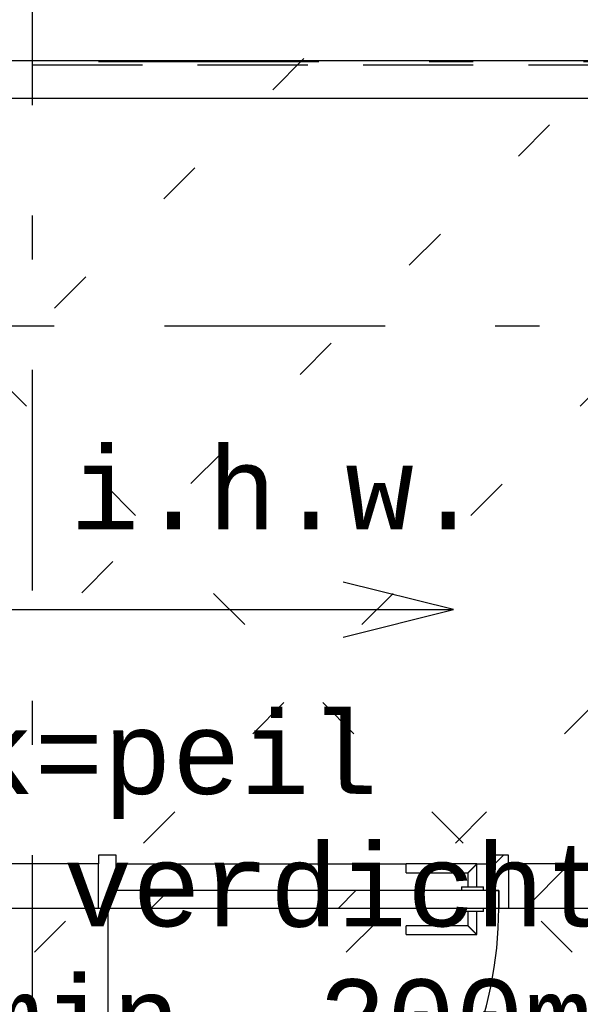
# Model space of a CAD drawing. Extents: x 2 to 87, y -108 to 11.
# Tile 266 of 352: x 36.9 to 38.17, y -35.15 to -32.91. Entities that reach past the tile are written whole.
import ezdxf

# ---------------------------------------------------------------- set-up
doc = ezdxf.new("R2010")
doc.units = 0
doc.header["$MEASUREMENT"] = 0
for name, pattern in [('DASHDOT', [1, 0.5, -0.25, 0, -0.25]), ('DOT', [0.25, 0, -0.25]), ('HIDDEN', [0.375, 0.25, -0.125])]:
    doc.linetypes.add(name, pattern=pattern)
for name, color, linetype in [('16', 7, 'CONTINUOUS'), ('21', 7, 'CONTINUOUS'), ('25', 7, 'CONTINUOUS'), ('30', 7, 'CONTINUOUS'), ('31', 7, 'CONTINUOUS'), ('5', 7, 'CONTINUOUS'), ('6', 7, 'CONTINUOUS'), ('8', 7, 'CONTINUOUS')]:
    doc.layers.add(name, color=color, linetype=linetype)
doc.styles.add('MONOTXT', font='MONOTXT', dxfattribs={"height": 0.2})

# ---------------------------------------------------------------- blocks, each defined once
blk = doc.blocks.new('46')
at = {"layer": '31', "color": 7, "linetype": 'Continuous'}
blk.add_lwpolyline([(-0.1251, -0.0313), (0, 0), (-0.1251, 0.0312)], dxfattribs=at)

msp = doc.modelspace()

# ---------------------------------------------------------------- linework, layer by layer
at = {"layer": '16', "color": 3, "linetype": 'Continuous'}
msp.add_line((34.8825, -34.2509), (37.8825, -34.2509), dxfattribs=at)
at = {"layer": '16', "color": 62, "linetype": 'Continuous'}
msp.add_line((37.0996, -35.8135), (37.0996, -34.9275), dxfattribs=at)
msp.add_arc((37.0996, -34.9275), 0.886, 270, 360, dxfattribs=at)
at = {"layer": '21', "color": 4, "linetype": 'Continuous'}
for p, q in [((38.6776, -33.0075), (36.4776, -33.0075)), ((38.6776, -33.0925), (36.4776, -33.0925))]:
    msp.add_line(p, q, dxfattribs=at)
at = {"layer": '21', "color": 4, "linetype": 'DASHDOT'}
msp.add_line((38.6776, -33.0097), (36.4776, -33.0097), dxfattribs=at)
at = {"layer": '21', "color": 4, "linetype": 'HIDDEN'}
msp.add_line((38.6776, -33.017), (36.4776, -33.017), dxfattribs=at)
at = {"layer": '25', "color": 62, "linetype": 'Continuous'}
msp.add_line((38.0459, -34.9275), (38.1459, -34.8275), dxfattribs=at)
at = {"layer": '30', "color": 62, "linetype": 'Continuous'}
for p, q in [((37.1176, -34.8075), (37.0776, -34.8075)), ((37.0776, -34.8075), (37.0776, -34.8275)), ((37.1176, -34.8875), (37.1176, -34.8075)), ((38.0076, -34.8075), (37.9676, -34.8075)), ((37.9676, -34.8075), (37.9676, -34.8875)), ((38.0076, -34.8275), (38.0076, -34.8075)), ((37.0996, -34.9275), (37.0996, -34.8875)), ((37.0996, -34.8875), (37.1176, -34.8875)), ((37.9676, -34.8875), (37.9856, -34.8875)), ((37.9856, -34.8875), (37.9856, -34.9275)), ((37.0776, -34.9275), (37.0996, -34.9275)), ((37.9856, -34.9275), (38.0076, -34.9275))]:
    msp.add_line(p, q, dxfattribs=at)
at = {"layer": '5', "color": 7, "linetype": 'DASHDOT'}
for p, q in [((36.9276, -7.3075), (36.9276, -96.5075)), ((7.5276, -33.6075), (52.6276, -33.6075))]:
    msp.add_line(p, q, dxfattribs=at)
at = {"layer": '6', "color": 62, "linetype": 'Continuous'}
for p, q in [((37.0776, -34.8275), (36.6276, -34.8275)), ((37.0776, -34.9275), (37.0776, -34.8275)), ((37.1176, -34.8275), (37.7756, -34.8275)), ((37.9356, -34.8275), (37.9676, -34.8275)), ((38.5276, -34.8275), (38.0076, -34.8275)), ((38.0076, -34.8275), (38.0076, -34.9275)), ((35.8276, -34.9275), (37.0776, -34.9275)), ((38.0076, -34.9275), (38.5276, -34.9275))]:
    msp.add_line(p, q, dxfattribs=at)
at = {"layer": '8', "color": 5, "linetype": 'DOT'}
for p, q in [((32.3112, -37.5275), (49.6276, -20.2111)), ((33.0183, -37.5275), (49.6276, -20.9182)), ((33.3276, -37.9253), (49.6276, -21.6253)), ((33.9626, -37.9974), (49.6276, -22.3324)), ((34.6697, -37.9974), (49.6276, -23.0395)), ((43.2431, -37.9974), (33.5276, -28.2819)), ((41.1218, -37.9974), (32.6319, -29.5075))]:
    msp.add_line(p, q, dxfattribs=at)
at = {"layer": '8', "color": 62, "linetype": 'Continuous'}
for p, q in [((37.9676, -34.8362), (37.9963, -34.8075)), ((37.9356, -34.8275), (37.7756, -34.8275)), ((37.7756, -34.8475), (37.7756, -34.8275)), ((37.9356, -34.8795), (37.9356, -34.8275)), ((37.7756, -34.8475), (37.9156, -34.8475)), ((37.9156, -34.8475), (37.9156, -34.8795)), ((37.9856, -34.8875), (37.0996, -34.8875)), ((37.0996, -34.8875), (37.0996, -34.9275)), ((37.1975, -34.9275), (37.2375, -34.8875)), ((37.6217, -34.9275), (37.6617, -34.8875)), ((37.9006, -34.8795), (37.9006, -34.8875)), ((37.9006, -34.8795), (37.9506, -34.8795)), ((37.9506, -34.8875), (37.9506, -34.8795)), ((37.9856, -34.9275), (37.9856, -34.8875)), ((37.0996, -34.9275), (37.9856, -34.9275)), ((37.9006, -34.9275), (37.9006, -34.9355)), ((37.9506, -34.9355), (37.9006, -34.9355)), ((37.9156, -34.9355), (37.9156, -34.9675)), ((37.9356, -34.9875), (37.9356, -34.9355)), ((37.9506, -34.9355), (37.9506, -34.9275)), ((37.9156, -34.9675), (37.7756, -34.9675)), ((37.7756, -34.9875), (37.7756, -34.9675)), ((37.7756, -34.9875), (37.9356, -34.9875))]:
    msp.add_line(p, q, dxfattribs=at)
for points in [[(37.9356, -34.8275), (37.9356, -34.8276), (37.9355, -34.8276), (37.9355, -34.8276), (37.9355, -34.8276), (37.9355, -34.8276), (37.9355, -34.8276), (37.9355, -34.8276), (37.9355, -34.8276), (37.9355, -34.8276), (37.9355, -34.8276), (37.9355, -34.8276), (37.9355, -34.8276), (37.9355, -34.8276), (37.9355, -34.8276), (37.9355, -34.8276), (37.9355, -34.8276), (37.9355, -34.8276), (37.9355, -34.8276), (37.9355, -34.8276), (37.9355, -34.8276), (37.9355, -34.8276), (37.9355, -34.8276), (37.9355, -34.8276), (37.9355, -34.8276), (37.9355, -34.8276), (37.9355, -34.8276), (37.9355, -34.8276), (37.9355, -34.8276), (37.9354, -34.8277), (37.9354, -34.8277), (37.9354, -34.8277), (37.9354, -34.8277), (37.9354, -34.8277), (37.9354, -34.8277), (37.9354, -34.8277), (37.9354, -34.8277), (37.9354, -34.8277), (37.9354, -34.8277), (37.9354, -34.8277), (37.9354, -34.8277), (37.9354, -34.8277), (37.9354, -34.8277), (37.9354, -34.8277), (37.9354, -34.8277), (37.9354, -34.8277), (37.9354, -34.8277), (37.9354, -34.8277), (37.9353, -34.8278), (37.9353, -34.8278), (37.9353, -34.8278), (37.9353, -34.8278), (37.9353, -34.8278), (37.9353, -34.8278), (37.9353, -34.8278), (37.9353, -34.8278), (37.9353, -34.8278), (37.9353, -34.8278), (37.9353, -34.8278), (37.9353, -34.8278), (37.9353, -34.8278), (37.9353, -34.8278), (37.9353, -34.8278), (37.9352, -34.8279), (37.9351, -34.828), (37.9351, -34.828), (37.9351, -34.828), (37.9351, -34.828), (37.9351, -34.828), (37.9351, -34.828), (37.9351, -34.828), (37.9351, -34.828), (37.9351, -34.828), (37.9351, -34.828), (37.9351, -34.828), (37.9351, -34.828), (37.935, -34.8281), (37.935, -34.8281), (37.935, -34.8281), (37.935, -34.8281), (37.935, -34.8281), (37.935, -34.8281), (37.935, -34.8281), (37.935, -34.8281), (37.935, -34.8281), (37.935, -34.8281), (37.9349, -34.8282), (37.9349, -34.8282), (37.9349, -34.8282), (37.9349, -34.8282), (37.9349, -34.8282), (37.9349, -34.8282), (37.9349, -34.8282), (37.9349, -34.8282), (37.9349, -34.8282), (37.9349, -34.8282), (37.9348, -34.8283), (37.9348, -34.8283), (37.9348, -34.8283), (37.9348, -34.8283), (37.9348, -34.8283), (37.9348, -34.8283), (37.9348, -34.8283), (37.9348, -34.8283), (37.9348, -34.8283), (37.9348, -34.8283), (37.9347, -34.8284), (37.9347, -34.8284), (37.9347, -34.8284), (37.9347, -34.8284), (37.9347, -34.8284), (37.9347, -34.8284), (37.9347, -34.8284), (37.9347, -34.8284), (37.9346, -34.8285), (37.9346, -34.8285), (37.9346, -34.8285), (37.9346, -34.8285), (37.9346, -34.8285), (37.9346, -34.8285), (37.9346, -34.8285), (37.9346, -34.8285), (37.9346, -34.8285), (37.9345, -34.8286), (37.9345, -34.8286), (37.9345, -34.8286), (37.9345, -34.8286), (37.9345, -34.8286), (37.9345, -34.8286), (37.9345, -34.8286), (37.9345, -34.8286), (37.9344, -34.8287), (37.9344, -34.8287), (37.9344, -34.8287), (37.9344, -34.8287), (37.9344, -34.8287), (37.9344, -34.8287), (37.9344, -34.8287), (37.9344, -34.8287), (37.9343, -34.8288), (37.9343, -34.8288), (37.9343, -34.8288), (37.9343, -34.8288), (37.9343, -34.8288), (37.9343, -34.8288), (37.9343, -34.8288), (37.9342, -34.8289), (37.9342, -34.8289), (37.9342, -34.8289), (37.9342, -34.8289), (37.9342, -34.8289), (37.9342, -34.8289), (37.9342, -34.8289), (37.9341, -34.829), (37.934, -34.8291), (37.934, -34.8291), (37.934, -34.8291), (37.934, -34.8291), (37.934, -34.8291), (37.934, -34.8291), (37.934, -34.8291), (37.9339, -34.8292), (37.9339, -34.8292), (37.9339, -34.8292), (37.9339, -34.8292), (37.9339, -34.8292), (37.9339, -34.8292), (37.9339, -34.8292), (37.9338, -34.8293), (37.9338, -34.8293), (37.9338, -34.8293), (37.9338, -34.8293), (37.9338, -34.8293), (37.9338, -34.8293), (37.9337, -34.8294), (37.9337, -34.8294), (37.9337, -34.8294), (37.9337, -34.8294), (37.9337, -34.8294), (37.9337, -34.8294), (37.9336, -34.8295), (37.9336, -34.8295), (37.9336, -34.8295), (37.9336, -34.8295), (37.9336, -34.8295), (37.9336, -34.8295), (37.9335, -34.8296), (37.9335, -34.8296), (37.9335, -34.8296), (37.9335, -34.8296), (37.9335, -34.8296), (37.9335, -34.8296), (37.9334, -34.8297), (37.9334, -34.8297), (37.9334, -34.8297), (37.9334, -34.8297), (37.9334, -34.8297), (37.9334, -34.8297), (37.9333, -34.8298), (37.9333, -34.8298), (37.9333, -34.8298), (37.9333, -34.8298), (37.9333, -34.8298), (37.9333, -34.8298), (37.9332, -34.8299), (37.9332, -34.8299), (37.9332, -34.8299), (37.9332, -34.8299), (37.9332, -34.8299), (37.9331, -34.83), (37.9331, -34.83), (37.9331, -34.83), (37.9331, -34.83), (37.9331, -34.83), (37.9331, -34.83), (37.933, -34.8301), (37.933, -34.8301), (37.933, -34.8301), (37.933, -34.8301), (37.933, -34.8301), (37.9329, -34.8302), (37.9329, -34.8302), (37.9329, -34.8302), (37.9329, -34.8302), (37.9329, -34.8302), (37.9329, -34.8302), (37.9328, -34.8303), (37.9328, -34.8303), (37.9328, -34.8303), (37.9328, -34.8303), (37.9328, -34.8303), (37.9327, -34.8304), (37.9327, -34.8304), (37.9327, -34.8304), (37.9327, -34.8304), (37.9327, -34.8304), (37.9326, -34.8305), (37.9326, -34.8305), (37.9326, -34.8305), (37.9326, -34.8305), (37.9326, -34.8305), (37.9325, -34.8306), (37.9325, -34.8306), (37.9325, -34.8306), (37.9325, -34.8306), (37.9325, -34.8306), (37.9325, -34.8306), (37.9324, -34.8307), (37.9323, -34.8308), (37.9323, -34.8308), (37.9323, -34.8308), (37.9323, -34.8308), (37.9322, -34.8309), (37.9322, -34.8309), (37.9322, -34.8309), (37.9322, -34.8309), (37.9322, -34.8309), (37.9321, -34.831), (37.9321, -34.831), (37.9321, -34.831), (37.9321, -34.831), (37.9321, -34.831), (37.932, -34.8311), (37.932, -34.8311), (37.932, -34.8311), (37.932, -34.8311), (37.932, -34.8311), (37.9319, -34.8312), (37.9319, -34.8312), (37.9319, -34.8312), (37.9319, -34.8312), (37.9319, -34.8312), (37.9318, -34.8313), (37.9318, -34.8313), (37.9318, -34.8313), (37.9318, -34.8313), (37.9317, -34.8314), (37.9317, -34.8314), (37.9317, -34.8314), (37.9317, -34.8314), (37.9317, -34.8314), (37.9316, -34.8315), (37.9316, -34.8315), (37.9316, -34.8315), (37.9316, -34.8315), (37.9315, -34.8316), (37.9315, -34.8316), (37.9315, -34.8316), (37.9315, -34.8316), (37.9315, -34.8316), (37.9314, -34.8317), (37.9314, -34.8317), (37.9314, -34.8317), (37.9314, -34.8317), (37.9314, -34.8317), (37.9313, -34.8318), (37.9313, -34.8318), (37.9313, -34.8318), (37.9313, -34.8318), (37.9312, -34.8319), (37.9312, -34.8319), (37.9312, -34.8319), (37.9312, -34.8319), (37.9311, -34.832), (37.9311, -34.832), (37.9311, -34.832), (37.9311, -34.832), (37.9311, -34.832), (37.931, -34.8321), (37.931, -34.8321), (37.931, -34.8321), (37.931, -34.8321), (37.9309, -34.8322), (37.9309, -34.8322), (37.9309, -34.8322), (37.9309, -34.8322), (37.9308, -34.8323), (37.9308, -34.8323), (37.9308, -34.8323), (37.9308, -34.8323), (37.9308, -34.8323), (37.9307, -34.8324), (37.9307, -34.8324), (37.9307, -34.8324), (37.9307, -34.8324), (37.9306, -34.8325), (37.9306, -34.8325), (37.9306, -34.8325), (37.9306, -34.8325), (37.9305, -34.8326), (37.9305, -34.8326), (37.9305, -34.8326), (37.9305, -34.8326), (37.9304, -34.8326), (37.9304, -34.8327), (37.9304, -34.8327), (37.9304, -34.8327), (37.9304, -34.8327), (37.9303, -34.8328), (37.9303, -34.8328), (37.9303, -34.8328), (37.9303, -34.8328), (37.9302, -34.8329), (37.9301, -34.833), (37.9301, -34.833), (37.9301, -34.833), (37.9301, -34.833), (37.93, -34.8331), (37.93, -34.8331), (37.93, -34.8331), (37.93, -34.8331), (37.9299, -34.8332), (37.9299, -34.8332), (37.9299, -34.8332), (37.9299, -34.8332), (37.9298, -34.8333), (37.9298, -34.8333), (37.9298, -34.8333), (37.9298, -34.8333), (37.9297, -34.8334), (37.9297, -34.8334), (37.9297, -34.8334), (37.9297, -34.8334), (37.9296, -34.8335), (37.9296, -34.8335), (37.9296, -34.8335), (37.9296, -34.8335), (37.9295, -34.8336), (37.9295, -34.8336), (37.9295, -34.8336), (37.9295, -34.8336), (37.9294, -34.8337), (37.9294, -34.8337), (37.9294, -34.8337), (37.9294, -34.8337), (37.9293, -34.8338), (37.9293, -34.8338), (37.9293, -34.8338), (37.9293, -34.8338), (37.9292, -34.8339), (37.9292, -34.8339), (37.9292, -34.8339), (37.9292, -34.8339), (37.9291, -34.834), (37.9291, -34.834), (37.9291, -34.834), (37.9291, -34.834), (37.929, -34.8341), (37.929, -34.8341), (37.929, -34.8341), (37.929, -34.8341), (37.9289, -34.8342), (37.9289, -34.8342), (37.9289, -34.8342), (37.9289, -34.8342), (37.9288, -34.8343), (37.9288, -34.8343), (37.9288, -34.8343), (37.9288, -34.8344), (37.9287, -34.8344), (37.9287, -34.8344), (37.9287, -34.8344), (37.9286, -34.8345), (37.9286, -34.8345), (37.9286, -34.8345), (37.9286, -34.8345), (37.9285, -34.8346), (37.9285, -34.8346), (37.9285, -34.8346), (37.9285, -34.8346), (37.9284, -34.8347), (37.9284, -34.8347), (37.9284, -34.8347), (37.9284, -34.8347), (37.9283, -34.8348), (37.9283, -34.8348), (37.9283, -34.8348), (37.9283, -34.8348), (37.9282, -34.8349), (37.9282, -34.8349), (37.9282, -34.8349), (37.9282, -34.8349), (37.9281, -34.835), (37.9281, -34.835), (37.9281, -34.835), (37.928, -34.8351), (37.928, -34.8351), (37.928, -34.8351), (37.928, -34.8351), (37.9279, -34.8352), (37.9279, -34.8352), (37.9279, -34.8352), (37.9279, -34.8352), (37.9278, -34.8353), (37.9278, -34.8353), (37.9278, -34.8353), (37.9278, -34.8353), (37.9277, -34.8354), (37.9277, -34.8354), (37.9277, -34.8354), (37.9276, -34.8355), (37.9275, -34.8356), (37.9275, -34.8356), (37.9275, -34.8356), (37.9275, -34.8356), (37.9274, -34.8357), (37.9274, -34.8357), (37.9274, -34.8357), (37.9274, -34.8357), (37.9273, -34.8358), (37.9273, -34.8358), (37.9273, -34.8358), (37.9272, -34.8359), (37.9272, -34.8359), (37.9272, -34.8359), (37.9272, -34.8359), (37.9271, -34.836), (37.9271, -34.836), (37.9271, -34.836), (37.9271, -34.836), (37.927, -34.8361), (37.927, -34.8361), (37.927, -34.8361), (37.9269, -34.8362), (37.9269, -34.8362), (37.9269, -34.8362), (37.9269, -34.8362), (37.9268, -34.8363), (37.9268, -34.8363), (37.9268, -34.8363), (37.9268, -34.8363), (37.9267, -34.8364), (37.9267, -34.8364), (37.9267, -34.8364), (37.9266, -34.8365), (37.9266, -34.8365), (37.9266, -34.8365), (37.9266, -34.8365), (37.9265, -34.8366), (37.9265, -34.8366), (37.9265, -34.8366), (37.9265, -34.8366), (37.9264, -34.8367), (37.9264, -34.8367), (37.9264, -34.8367), (37.9263, -34.8368), (37.9263, -34.8368), (37.9263, -34.8368), (37.9263, -34.8368), (37.9262, -34.8369), (37.9262, -34.8369), (37.9262, -34.8369), (37.9262, -34.8369), (37.9261, -34.837), (37.9261, -34.837), (37.9261, -34.837), (37.926, -34.8371), (37.926, -34.8371), (37.926, -34.8371), (37.926, -34.8371), (37.9259, -34.8372), (37.9259, -34.8372), (37.9259, -34.8372), (37.9259, -34.8372), (37.9258, -34.8373), (37.9258, -34.8373), (37.9258, -34.8373), (37.9257, -34.8374), (37.9257, -34.8374), (37.9257, -34.8374), (37.9257, -34.8374), (37.9256, -34.8375), (37.9256, -34.8375), (37.9256, -34.8375), (37.9256, -34.8375), (37.9255, -34.8376), (37.9255, -34.8376), (37.9255, -34.8376), (37.9254, -34.8376), (37.9254, -34.8377), (37.9254, -34.8377), (37.9254, -34.8377), (37.9253, -34.8378), (37.9253, -34.8378), (37.9253, -34.8378), (37.9253, -34.8378), (37.9252, -34.8379), (37.9252, -34.8379), (37.9252, -34.8379), (37.9251, -34.8379), (37.9251, -34.838), (37.9251, -34.838), (37.9251, -34.838), (37.925, -34.8381), (37.925, -34.8381), (37.925, -34.8381), (37.925, -34.8381), (37.9249, -34.8382), (37.9248, -34.8382), (37.9248, -34.8383), (37.9248, -34.8383), (37.9248, -34.8383), (37.9247, -34.8384), (37.9247, -34.8384), (37.9247, -34.8384), (37.9247, -34.8384), (37.9246, -34.8385), (37.9246, -34.8385), (37.9246, -34.8385), (37.9246, -34.8385), (37.9245, -34.8386), (37.9245, -34.8386), (37.9245, -34.8386), (37.9244, -34.8387), (37.9244, -34.8387), (37.9244, -34.8387), (37.9244, -34.8387), (37.9243, -34.8388), (37.9243, -34.8388), (37.9243, -34.8388), (37.9243, -34.8388), (37.9242, -34.8389), (37.9242, -34.8389), (37.9242, -34.8389), (37.9241, -34.839), (37.9241, -34.839), (37.9241, -34.839), (37.9241, -34.839), (37.924, -34.8391), (37.924, -34.8391), (37.924, -34.8391), (37.924, -34.8391), (37.9239, -34.8392), (37.9239, -34.8392), (37.9239, -34.8392), (37.9238, -34.8393), (37.9238, -34.8393), (37.9238, -34.8393), (37.9238, -34.8393), (37.9237, -34.8394), (37.9237, -34.8394), (37.9237, -34.8394), (37.9237, -34.8394), (37.9236, -34.8395), (37.9236, -34.8395), (37.9236, -34.8395), (37.9236, -34.8395), (37.9235, -34.8396), (37.9235, -34.8396), (37.9235, -34.8396), (37.9234, -34.8397), (37.9234, -34.8397), (37.9234, -34.8397), (37.9234, -34.8397), (37.9233, -34.8398), (37.9233, -34.8398), (37.9233, -34.8398), (37.9233, -34.8398), (37.9232, -34.8399), (37.9232, -34.8399), (37.9232, -34.8399), (37.9232, -34.8399), (37.9231, -34.84), (37.9231, -34.84), (37.9231, -34.84), (37.923, -34.8401), (37.923, -34.8401), (37.923, -34.8401), (37.923, -34.8401), (37.9229, -34.8402), (37.9229, -34.8402), (37.9229, -34.8402), (37.9229, -34.8402), (37.9228, -34.8403), (37.9228, -34.8403), (37.9228, -34.8403), (37.9228, -34.8403), (37.9227, -34.8404), (37.9227, -34.8404), (37.9227, -34.8404), (37.9227, -34.8404), (37.9226, -34.8405), (37.9226, -34.8405), (37.9226, -34.8405), (37.9226, -34.8405), (37.9225, -34.8406), (37.9225, -34.8406), (37.9225, -34.8406), (37.9224, -34.8406), (37.9224, -34.8407), (37.9224, -34.8407), (37.9224, -34.8407), (37.9223, -34.8408), (37.9222, -34.8409), (37.9222, -34.8409), (37.9222, -34.8409), (37.9222, -34.8409), (37.9221, -34.841), (37.9221, -34.841), (37.9221, -34.841), (37.9221, -34.841), (37.922, -34.8411), (37.922, -34.8411), (37.922, -34.8411), (37.922, -34.8411), (37.9219, -34.8412), (37.9219, -34.8412), (37.9219, -34.8412), (37.9219, -34.8412), (37.9218, -34.8413), (37.9218, -34.8413), (37.9218, -34.8413), (37.9218, -34.8413), (37.9217, -34.8414), (37.9217, -34.8414), (37.9217, -34.8414), (37.9217, -34.8414), (37.9216, -34.8415), (37.9216, -34.8415), (37.9216, -34.8415), (37.9216, -34.8415), (37.9215, -34.8416), (37.9215, -34.8416), (37.9215, -34.8416), (37.9215, -34.8416), (37.9214, -34.8417), (37.9214, -34.8417), (37.9214, -34.8417), (37.9214, -34.8417), (37.9213, -34.8418), (37.9213, -34.8418), (37.9213, -34.8418), (37.9213, -34.8418), (37.9212, -34.8419), (37.9212, -34.8419), (37.9212, -34.8419), (37.9212, -34.8419), (37.9211, -34.842), (37.9211, -34.842), (37.9211, -34.842), (37.9211, -34.842), (37.921, -34.8421), (37.921, -34.8421), (37.921, -34.8421), (37.921, -34.8421), (37.9209, -34.8422), (37.9209, -34.8422), (37.9209, -34.8422), (37.9209, -34.8422), (37.9208, -34.8423), (37.9208, -34.8423), (37.9208, -34.8423), (37.9208, -34.8423), (37.9207, -34.8424), (37.9207, -34.8424), (37.9207, -34.8424), (37.9207, -34.8424), (37.9207, -34.8424), (37.9206, -34.8425), (37.9206, -34.8425), (37.9206, -34.8425), (37.9206, -34.8425), (37.9205, -34.8426), (37.9205, -34.8426), (37.9205, -34.8426), (37.9205, -34.8426), (37.9204, -34.8427), (37.9204, -34.8427), (37.9204, -34.8427), (37.9204, -34.8427), (37.9203, -34.8427), (37.9203, -34.8428), (37.9203, -34.8428), (37.9203, -34.8428), (37.9203, -34.8428), (37.9202, -34.8429), (37.9202, -34.8429), (37.9202, -34.8429), (37.9202, -34.8429), (37.9201, -34.843), (37.9201, -34.843), (37.9201, -34.843), (37.9201, -34.843), (37.9201, -34.843), (37.92, -34.8431), (37.92, -34.8431), (37.92, -34.8431), (37.92, -34.8431), (37.9199, -34.8432), (37.9199, -34.8432), (37.9199, -34.8432), (37.9199, -34.8432), (37.9198, -34.8432), (37.9198, -34.8433), (37.9198, -34.8433), (37.9198, -34.8433), (37.9198, -34.8433), (37.9197, -34.8434), (37.9197, -34.8434), (37.9197, -34.8434), (37.9197, -34.8434), (37.9196, -34.8434), (37.9196, -34.8435), (37.9196, -34.8435), (37.9196, -34.8435), (37.9196, -34.8435), (37.9195, -34.8436), (37.9195, -34.8436), (37.9195, -34.8436), (37.9195, -34.8436), (37.9195, -34.8436), (37.9194, -34.8437), (37.9194, -34.8437), (37.9194, -34.8437), (37.9194, -34.8437), (37.9193, -34.8438), (37.9193, -34.8438), (37.9193, -34.8438), (37.9193, -34.8438), (37.9193, -34.8438), (37.9192, -34.8439), (37.9192, -34.8439), (37.9192, -34.8439), (37.9192, -34.8439), (37.9192, -34.8439), (37.9191, -34.844), (37.9191, -34.844), (37.9191, -34.844), (37.9191, -34.844), (37.9191, -34.844), (37.919, -34.8441), (37.919, -34.8441), (37.919, -34.8441), (37.919, -34.8441), (37.919, -34.8442), (37.9189, -34.8442), (37.9189, -34.8442), (37.9189, -34.8442), (37.9189, -34.8442), (37.9188, -34.8443), (37.9188, -34.8443), (37.9188, -34.8443), (37.9188, -34.8443), (37.9188, -34.8443), (37.9187, -34.8444), (37.9187, -34.8444), (37.9187, -34.8444), (37.9187, -34.8444), (37.9187, -34.8444), (37.9187, -34.8444), (37.9186, -34.8445), (37.9186, -34.8445), (37.9186, -34.8445), (37.9186, -34.8445), (37.9186, -34.8445), (37.9185, -34.8446), (37.9185, -34.8446), (37.9185, -34.8446), (37.9185, -34.8446), (37.9185, -34.8446), (37.9184, -34.8447), (37.9184, -34.8447), (37.9184, -34.8447), (37.9184, -34.8447), (37.9184, -34.8447), (37.9183, -34.8448), (37.9183, -34.8448), (37.9183, -34.8448), (37.9183, -34.8448), (37.9183, -34.8448), (37.9182, -34.8448), (37.9182, -34.8449), (37.9182, -34.8449), (37.9182, -34.8449), (37.9182, -34.8449), (37.9182, -34.8449), (37.9181, -34.845), (37.9181, -34.845), (37.9181, -34.845), (37.9181, -34.845), (37.9181, -34.845), (37.918, -34.845), (37.918, -34.8451), (37.918, -34.8451), (37.918, -34.8451), (37.918, -34.8451), (37.918, -34.8451), (37.9179, -34.8452), (37.9178, -34.8453), (37.9178, -34.8453), (37.9178, -34.8453), (37.9178, -34.8453), (37.9178, -34.8453), (37.9178, -34.8453), (37.9177, -34.8454), (37.9177, -34.8454), (37.9177, -34.8454), (37.9177, -34.8454), (37.9177, -34.8454), (37.9177, -34.8454), (37.9176, -34.8455), (37.9176, -34.8455), (37.9176, -34.8455), (37.9176, -34.8455), (37.9176, -34.8455), (37.9176, -34.8455), (37.9175, -34.8456), (37.9175, -34.8456), (37.9175, -34.8456), (37.9175, -34.8456), (37.9175, -34.8456), (37.9175, -34.8456), (37.9174, -34.8457), (37.9174, -34.8457), (37.9174, -34.8457), (37.9174, -34.8457), (37.9174, -34.8457), (37.9174, -34.8457), (37.9173, -34.8458), (37.9173, -34.8458), (37.9173, -34.8458), (37.9173, -34.8458), (37.9173, -34.8458), (37.9173, -34.8458), (37.9173, -34.8458), (37.9172, -34.8459), (37.9172, -34.8459), (37.9172, -34.8459), (37.9172, -34.8459), (37.9172, -34.8459), (37.9172, -34.8459), (37.9172, -34.8459), (37.9171, -34.846), (37.9171, -34.846), (37.9171, -34.846), (37.9171, -34.846), (37.9171, -34.846), (37.9171, -34.846), (37.9171, -34.846), (37.917, -34.8461), (37.917, -34.8461), (37.917, -34.8461), (37.917, -34.8461), (37.917, -34.8461), (37.917, -34.8461), (37.917, -34.8461), (37.9169, -34.8462), (37.9169, -34.8462), (37.9169, -34.8462), (37.9169, -34.8462), (37.9169, -34.8462), (37.9169, -34.8462), (37.9169, -34.8462), (37.9168, -34.8463), (37.9168, -34.8463), (37.9168, -34.8463), (37.9168, -34.8463), (37.9168, -34.8463), (37.9168, -34.8463), (37.9168, -34.8463), (37.9168, -34.8463), (37.9167, -34.8464), (37.9167, -34.8464), (37.9167, -34.8464), (37.9167, -34.8464), (37.9167, -34.8464), (37.9167, -34.8464), (37.9167, -34.8464), (37.9167, -34.8464), (37.9166, -34.8465), (37.9166, -34.8465), (37.9166, -34.8465), (37.9166, -34.8465), (37.9166, -34.8465), (37.9166, -34.8465), (37.9166, -34.8465), (37.9166, -34.8465), (37.9165, -34.8465), (37.9165, -34.8466), (37.9165, -34.8466), (37.9165, -34.8466), (37.9165, -34.8466), (37.9165, -34.8466), (37.9165, -34.8466), (37.9165, -34.8466), (37.9165, -34.8466), (37.9164, -34.8467), (37.9163, -34.8468), (37.9163, -34.8468), (37.9163, -34.8468), (37.9163, -34.8468), (37.9163, -34.8468), (37.9163, -34.8468), (37.9163, -34.8468), (37.9163, -34.8468), (37.9163, -34.8468), (37.9163, -34.8468), (37.9162, -34.8469), (37.9162, -34.8469), (37.9162, -34.8469), (37.9162, -34.8469), (37.9162, -34.8469), (37.9162, -34.8469), (37.9162, -34.8469), (37.9162, -34.8469), (37.9162, -34.8469), (37.9162, -34.8469), (37.9161, -34.847), (37.9161, -34.847), (37.9161, -34.847), (37.9161, -34.847), (37.9161, -34.847), (37.9161, -34.847), (37.9161, -34.847), (37.9161, -34.847), (37.9161, -34.847), (37.9161, -34.847), (37.9161, -34.847), (37.9161, -34.847), (37.916, -34.8471), (37.916, -34.8471), (37.916, -34.8471), (37.916, -34.8471), (37.916, -34.8471), (37.916, -34.8471), (37.916, -34.8471), (37.916, -34.8471), (37.916, -34.8471), (37.916, -34.8471), (37.916, -34.8471), (37.916, -34.8471), (37.916, -34.8471), (37.9159, -34.8472), (37.9159, -34.8472), (37.9159, -34.8472), (37.9159, -34.8472), (37.9159, -34.8472), (37.9159, -34.8472), (37.9159, -34.8472), (37.9159, -34.8472), (37.9159, -34.8472), (37.9159, -34.8472), (37.9159, -34.8472), (37.9159, -34.8472), (37.9159, -34.8472), (37.9159, -34.8472), (37.9159, -34.8472), (37.9158, -34.8473), (37.9158, -34.8473), (37.9158, -34.8473), (37.9158, -34.8473), (37.9158, -34.8473), (37.9158, -34.8473), (37.9158, -34.8473), (37.9158, -34.8473), (37.9158, -34.8473), (37.9158, -34.8473), (37.9158, -34.8473), (37.9158, -34.8473), (37.9158, -34.8473), (37.9158, -34.8473), (37.9158, -34.8473), (37.9158, -34.8473), (37.9158, -34.8473), (37.9158, -34.8473), (37.9158, -34.8473), (37.9157, -34.8474), (37.9156, -34.8474), (37.9156, -34.8475)], [(37.9156, -34.9675), (37.9156, -34.9676), (37.9157, -34.9676), (37.9157, -34.9676), (37.9157, -34.9676), (37.9157, -34.9676), (37.9157, -34.9676), (37.9157, -34.9676), (37.9157, -34.9676), (37.9157, -34.9676), (37.9157, -34.9676), (37.9157, -34.9676), (37.9157, -34.9676), (37.9157, -34.9676), (37.9157, -34.9676), (37.9157, -34.9676), (37.9157, -34.9676), (37.9157, -34.9676), (37.9157, -34.9676), (37.9157, -34.9676), (37.9157, -34.9676), (37.9157, -34.9676), (37.9157, -34.9676), (37.9157, -34.9676), (37.9157, -34.9676), (37.9157, -34.9676), (37.9157, -34.9676), (37.9157, -34.9676), (37.9157, -34.9676), (37.9158, -34.9677), (37.9158, -34.9677), (37.9158, -34.9677), (37.9158, -34.9677), (37.9158, -34.9677), (37.9158, -34.9677), (37.9158, -34.9677), (37.9158, -34.9677), (37.9158, -34.9677), (37.9158, -34.9677), (37.9158, -34.9677), (37.9158, -34.9677), (37.9158, -34.9677), (37.9158, -34.9677), (37.9158, -34.9677), (37.9158, -34.9677), (37.9158, -34.9677), (37.9158, -34.9677), (37.9158, -34.9677), (37.9159, -34.9678), (37.9159, -34.9678), (37.9159, -34.9678), (37.9159, -34.9678), (37.9159, -34.9678), (37.9159, -34.9678), (37.9159, -34.9678), (37.9159, -34.9678), (37.9159, -34.9678), (37.9159, -34.9678), (37.9159, -34.9678), (37.9159, -34.9678), (37.9159, -34.9678), (37.9159, -34.9678), (37.9159, -34.9678), (37.9161, -34.968), (37.9162, -34.9681), (37.9162, -34.9681), (37.9162, -34.9681), (37.9162, -34.9681), (37.9162, -34.9681), (37.9162, -34.9681), (37.9162, -34.9681), (37.9162, -34.9681), (37.9162, -34.9681), (37.9162, -34.9681), (37.9163, -34.9682), (37.9163, -34.9682), (37.9163, -34.9682), (37.9163, -34.9682), (37.9163, -34.9682), (37.9163, -34.9682), (37.9163, -34.9682), (37.9163, -34.9682), (37.9163, -34.9682), (37.9163, -34.9682), (37.9164, -34.9683), (37.9164, -34.9683), (37.9164, -34.9683), (37.9164, -34.9683), (37.9164, -34.9683), (37.9164, -34.9683), (37.9164, -34.9683), (37.9164, -34.9683), (37.9164, -34.9683), (37.9164, -34.9683), (37.9165, -34.9684), (37.9165, -34.9684), (37.9165, -34.9684), (37.9165, -34.9684), (37.9165, -34.9684), (37.9165, -34.9684), (37.9165, -34.9684), (37.9165, -34.9684), (37.9165, -34.9685), (37.9166, -34.9685), (37.9166, -34.9685), (37.9166, -34.9685), (37.9166, -34.9685), (37.9166, -34.9685), (37.9166, -34.9685), (37.9166, -34.9685), (37.9166, -34.9685), (37.9167, -34.9686), (37.9167, -34.9686), (37.9167, -34.9686), (37.9167, -34.9686), (37.9167, -34.9686), (37.9167, -34.9686), (37.9167, -34.9686), (37.9167, -34.9686), (37.9168, -34.9687), (37.9168, -34.9687), (37.9168, -34.9687), (37.9168, -34.9687), (37.9168, -34.9687), (37.9168, -34.9687), (37.9168, -34.9687), (37.9168, -34.9687), (37.9169, -34.9688), (37.9169, -34.9688), (37.9169, -34.9688), (37.9169, -34.9688), (37.9169, -34.9688), (37.9169, -34.9688), (37.9169, -34.9688), (37.917, -34.9689), (37.917, -34.9689), (37.917, -34.9689), (37.917, -34.9689), (37.917, -34.9689), (37.917, -34.9689), (37.917, -34.9689), (37.9171, -34.969), (37.9172, -34.9691), (37.9172, -34.9691), (37.9172, -34.9691), (37.9172, -34.9691), (37.9172, -34.9691), (37.9172, -34.9691), (37.9172, -34.9691), (37.9173, -34.9692), (37.9173, -34.9692), (37.9173, -34.9692), (37.9173, -34.9692), (37.9173, -34.9692), (37.9173, -34.9692), (37.9173, -34.9692), (37.9174, -34.9693), (37.9174, -34.9693), (37.9174, -34.9693), (37.9174, -34.9693), (37.9174, -34.9693), (37.9174, -34.9693), (37.9175, -34.9694), (37.9175, -34.9694), (37.9175, -34.9694), (37.9175, -34.9694), (37.9175, -34.9694), (37.9175, -34.9694), (37.9176, -34.9695), (37.9176, -34.9695), (37.9176, -34.9695), (37.9176, -34.9695), (37.9176, -34.9695), (37.9176, -34.9695), (37.9177, -34.9696), (37.9177, -34.9696), (37.9177, -34.9696), (37.9177, -34.9696), (37.9177, -34.9696), (37.9177, -34.9696), (37.9178, -34.9697), (37.9178, -34.9697), (37.9178, -34.9697), (37.9178, -34.9697), (37.9178, -34.9697), (37.9178, -34.9697), (37.9179, -34.9698), (37.9179, -34.9698), (37.9179, -34.9698), (37.9179, -34.9698), (37.9179, -34.9698), (37.9179, -34.9698), (37.918, -34.9699), (37.918, -34.9699), (37.918, -34.9699), (37.918, -34.9699), (37.918, -34.9699), (37.918, -34.97), (37.9181, -34.97), (37.9181, -34.97), (37.9181, -34.97), (37.9181, -34.97), (37.9181, -34.97), (37.9182, -34.9701), (37.9182, -34.9701), (37.9182, -34.9701), (37.9182, -34.9701), (37.9182, -34.9701), (37.9182, -34.9702), (37.9183, -34.9702), (37.9183, -34.9702), (37.9183, -34.9702), (37.9183, -34.9702), (37.9183, -34.9702), (37.9184, -34.9703), (37.9184, -34.9703), (37.9184, -34.9703), (37.9184, -34.9703), (37.9184, -34.9703), (37.9185, -34.9704), (37.9185, -34.9704), (37.9185, -34.9704), (37.9185, -34.9704), (37.9185, -34.9704), (37.9186, -34.9705), (37.9186, -34.9705), (37.9186, -34.9705), (37.9186, -34.9705), (37.9186, -34.9705), (37.9187, -34.9706), (37.9187, -34.9706), (37.9187, -34.9706), (37.9187, -34.9706), (37.9187, -34.9706), (37.9187, -34.9706), (37.9188, -34.9707), (37.9189, -34.9708), (37.9189, -34.9708), (37.9189, -34.9708), (37.9189, -34.9708), (37.919, -34.9709), (37.919, -34.9709), (37.919, -34.9709), (37.919, -34.9709), (37.919, -34.9709), (37.9191, -34.971), (37.9191, -34.971), (37.9191, -34.971), (37.9191, -34.971), (37.9191, -34.971), (37.9192, -34.9711), (37.9192, -34.9711), (37.9192, -34.9711), (37.9192, -34.9711), (37.9192, -34.9711), (37.9193, -34.9712), (37.9193, -34.9712), (37.9193, -34.9712), (37.9193, -34.9712), (37.9193, -34.9712), (37.9194, -34.9713), (37.9194, -34.9713), (37.9194, -34.9713), (37.9194, -34.9713), (37.9195, -34.9714), (37.9195, -34.9714), (37.9195, -34.9714), (37.9195, -34.9714), (37.9195, -34.9714), (37.9196, -34.9715), (37.9196, -34.9715), (37.9196, -34.9715), (37.9196, -34.9715), (37.9196, -34.9716), (37.9197, -34.9716), (37.9197, -34.9716), (37.9197, -34.9716), (37.9197, -34.9716), (37.9198, -34.9717), (37.9198, -34.9717), (37.9198, -34.9717), (37.9198, -34.9717), (37.9198, -34.9717), (37.9199, -34.9718), (37.9199, -34.9718), (37.9199, -34.9718), (37.9199, -34.9718), (37.92, -34.9719), (37.92, -34.9719), (37.92, -34.9719), (37.92, -34.9719), (37.9201, -34.972), (37.9201, -34.972), (37.9201, -34.972), (37.9201, -34.972), (37.9201, -34.972), (37.9202, -34.9721), (37.9202, -34.9721), (37.9202, -34.9721), (37.9202, -34.9721), (37.9203, -34.9722), (37.9203, -34.9722), (37.9203, -34.9722), (37.9203, -34.9722), (37.9203, -34.9723), (37.9204, -34.9723), (37.9204, -34.9723), (37.9204, -34.9723), (37.9204, -34.9723), (37.9205, -34.9724), (37.9205, -34.9724), (37.9205, -34.9724), (37.9205, -34.9724), (37.9206, -34.9725), (37.9206, -34.9725), (37.9206, -34.9725), (37.9206, -34.9725), (37.9207, -34.9726), (37.9207, -34.9726), (37.9207, -34.9726), (37.9207, -34.9726), (37.9207, -34.9726), (37.9208, -34.9727), (37.9208, -34.9727), (37.9208, -34.9727), (37.9208, -34.9727), (37.921, -34.9729), (37.9211, -34.973), (37.9211, -34.973), (37.9211, -34.973), (37.9211, -34.973), (37.9212, -34.9731), (37.9212, -34.9731), (37.9212, -34.9731), (37.9212, -34.9731), (37.9213, -34.9732), (37.9213, -34.9732), (37.9213, -34.9732), (37.9213, -34.9732), (37.9214, -34.9733), (37.9214, -34.9733), (37.9214, -34.9733), (37.9214, -34.9733), (37.9215, -34.9734), (37.9215, -34.9734), (37.9215, -34.9734), (37.9215, -34.9734), (37.9216, -34.9735), (37.9216, -34.9735), (37.9216, -34.9735), (37.9216, -34.9735), (37.9217, -34.9736), (37.9217, -34.9736), (37.9217, -34.9736), (37.9217, -34.9736), (37.9218, -34.9737), (37.9218, -34.9737), (37.9218, -34.9737), (37.9218, -34.9737), (37.9219, -34.9738), (37.9219, -34.9738), (37.9219, -34.9738), (37.9219, -34.9738), (37.922, -34.9739), (37.922, -34.9739), (37.922, -34.9739), (37.922, -34.9739), (37.9221, -34.974), (37.9221, -34.974), (37.9221, -34.974), (37.9221, -34.974), (37.9222, -34.9741), (37.9222, -34.9741), (37.9222, -34.9741), (37.9222, -34.9741), (37.9223, -34.9742), (37.9223, -34.9742), (37.9223, -34.9742), (37.9223, -34.9742), (37.9224, -34.9743), (37.9224, -34.9743), (37.9224, -34.9743), (37.9224, -34.9744), (37.9225, -34.9744), (37.9225, -34.9744), (37.9225, -34.9744), (37.9226, -34.9745), (37.9226, -34.9745), (37.9226, -34.9745), (37.9226, -34.9745), (37.9227, -34.9746), (37.9227, -34.9746), (37.9227, -34.9746), (37.9227, -34.9746), (37.9228, -34.9747), (37.9228, -34.9747), (37.9228, -34.9747), (37.9228, -34.9747), (37.9229, -34.9748), (37.9229, -34.9748), (37.9229, -34.9748), (37.9229, -34.9748), (37.923, -34.9749), (37.923, -34.9749), (37.923, -34.9749), (37.923, -34.9749), (37.9231, -34.975), (37.9231, -34.975), (37.9231, -34.975), (37.9232, -34.9751), (37.9232, -34.9751), (37.9232, -34.9751), (37.9232, -34.9751), (37.9233, -34.9752), (37.9233, -34.9752), (37.9233, -34.9752), (37.9233, -34.9752), (37.9234, -34.9753), (37.9234, -34.9753), (37.9234, -34.9753), (37.9234, -34.9753), (37.9235, -34.9754), (37.9235, -34.9754), (37.9235, -34.9754), (37.9236, -34.9755), (37.9237, -34.9756), (37.9237, -34.9756), (37.9237, -34.9756), (37.9237, -34.9756), (37.9238, -34.9757), (37.9238, -34.9757), (37.9238, -34.9757), (37.9238, -34.9757), (37.9239, -34.9758), (37.9239, -34.9758), (37.9239, -34.9758), (37.924, -34.9759), (37.924, -34.9759), (37.924, -34.9759), (37.924, -34.9759), (37.9241, -34.976), (37.9241, -34.976), (37.9241, -34.976), (37.9241, -34.976), (37.9242, -34.9761), (37.9242, -34.9761), (37.9242, -34.9761), (37.9243, -34.9762), (37.9243, -34.9762), (37.9243, -34.9762), (37.9243, -34.9762), (37.9244, -34.9763), (37.9244, -34.9763), (37.9244, -34.9763), (37.9244, -34.9763), (37.9245, -34.9764), (37.9245, -34.9764), (37.9245, -34.9764), (37.9246, -34.9765), (37.9246, -34.9765), (37.9246, -34.9765), (37.9246, -34.9765), (37.9247, -34.9766), (37.9247, -34.9766), (37.9247, -34.9766), (37.9247, -34.9766), (37.9248, -34.9767), (37.9248, -34.9767), (37.9248, -34.9767), (37.9248, -34.9768), (37.9249, -34.9768), (37.9249, -34.9768), (37.9249, -34.9768), (37.925, -34.9769), (37.925, -34.9769), (37.925, -34.9769), (37.925, -34.9769), (37.9251, -34.977), (37.9251, -34.977), (37.9251, -34.977), (37.9251, -34.9771), (37.9252, -34.9771), (37.9252, -34.9771), (37.9252, -34.9771), (37.9253, -34.9772), (37.9253, -34.9772), (37.9253, -34.9772), (37.9253, -34.9772), (37.9254, -34.9773), (37.9254, -34.9773), (37.9254, -34.9773), (37.9254, -34.9774), (37.9255, -34.9774), (37.9255, -34.9774), (37.9255, -34.9774), (37.9256, -34.9775), (37.9256, -34.9775), (37.9256, -34.9775), (37.9256, -34.9775), (37.9257, -34.9776), (37.9257, -34.9776), (37.9257, -34.9776), (37.9257, -34.9776), (37.9258, -34.9777), (37.9258, -34.9777), (37.9258, -34.9777), (37.9259, -34.9778), (37.9259, -34.9778), (37.9259, -34.9778), (37.9259, -34.9778), (37.926, -34.9779), (37.926, -34.9779), (37.926, -34.9779), (37.926, -34.9779), (37.9261, -34.978), (37.9261, -34.978), (37.9261, -34.978), (37.9262, -34.9781), (37.9262, -34.9781), (37.9262, -34.9781), (37.9262, -34.9781), (37.9263, -34.9782), (37.9264, -34.9783), (37.9264, -34.9783), (37.9264, -34.9783), (37.9265, -34.9784), (37.9265, -34.9784), (37.9265, -34.9784), (37.9265, -34.9784), (37.9266, -34.9785), (37.9266, -34.9785), (37.9266, -34.9785), (37.9266, -34.9785), (37.9267, -34.9786), (37.9267, -34.9786), (37.9267, -34.9786), (37.9268, -34.9787), (37.9268, -34.9787), (37.9268, -34.9787), (37.9268, -34.9787), (37.9269, -34.9788), (37.9269, -34.9788), (37.9269, -34.9788), (37.9269, -34.9788), (37.927, -34.9789), (37.927, -34.9789), (37.927, -34.9789), (37.9271, -34.979), (37.9271, -34.979), (37.9271, -34.979), (37.9271, -34.979), (37.9272, -34.9791), (37.9272, -34.9791), (37.9272, -34.9791), (37.9272, -34.9791), (37.9273, -34.9792), (37.9273, -34.9792), (37.9273, -34.9792), (37.9274, -34.9793), (37.9274, -34.9793), (37.9274, -34.9793), (37.9274, -34.9793), (37.9275, -34.9794), (37.9275, -34.9794), (37.9275, -34.9794), (37.9275, -34.9794), (37.9276, -34.9795), (37.9276, -34.9795), (37.9276, -34.9795), (37.9276, -34.9795), (37.9277, -34.9796), (37.9277, -34.9796), (37.9277, -34.9796), (37.9278, -34.9797), (37.9278, -34.9797), (37.9278, -34.9797), (37.9278, -34.9797), (37.9279, -34.9798), (37.9279, -34.9798), (37.9279, -34.9798), (37.9279, -34.9798), (37.928, -34.9799), (37.928, -34.9799), (37.928, -34.9799), (37.928, -34.9799), (37.9281, -34.98), (37.9281, -34.98), (37.9281, -34.98), (37.9282, -34.9801), (37.9282, -34.9801), (37.9282, -34.9801), (37.9282, -34.9801), (37.9283, -34.9802), (37.9283, -34.9802), (37.9283, -34.9802), (37.9283, -34.9802), (37.9284, -34.9803), (37.9284, -34.9803), (37.9284, -34.9803), (37.9284, -34.9803), (37.9285, -34.9804), (37.9285, -34.9804), (37.9285, -34.9804), (37.9285, -34.9804), (37.9286, -34.9805), (37.9286, -34.9805), (37.9286, -34.9805), (37.9286, -34.9805), (37.9287, -34.9806), (37.9287, -34.9806), (37.9287, -34.9806), (37.9288, -34.9807), (37.9288, -34.9807), (37.9288, -34.9807), (37.9288, -34.9807), (37.929, -34.9809), (37.9291, -34.981), (37.9291, -34.981), (37.9291, -34.981), (37.9291, -34.981), (37.9292, -34.9811), (37.9292, -34.9811), (37.9292, -34.9811), (37.9292, -34.9811), (37.9293, -34.9812), (37.9293, -34.9812), (37.9293, -34.9812), (37.9293, -34.9812), (37.9294, -34.9813), (37.9294, -34.9813), (37.9294, -34.9813), (37.9294, -34.9813), (37.9295, -34.9814), (37.9295, -34.9814), (37.9295, -34.9814), (37.9295, -34.9814), (37.9296, -34.9815), (37.9296, -34.9815), (37.9296, -34.9815), (37.9296, -34.9815), (37.9297, -34.9816), (37.9297, -34.9816), (37.9297, -34.9816), (37.9297, -34.9816), (37.9298, -34.9817), (37.9298, -34.9817), (37.9298, -34.9817), (37.9298, -34.9817), (37.9299, -34.9818), (37.9299, -34.9818), (37.9299, -34.9818), (37.9299, -34.9818), (37.93, -34.9819), (37.93, -34.9819), (37.93, -34.9819), (37.93, -34.9819), (37.9301, -34.982), (37.9301, -34.982), (37.9301, -34.982), (37.9301, -34.982), (37.9302, -34.9821), (37.9302, -34.9821), (37.9302, -34.9821), (37.9302, -34.9821), (37.9303, -34.9822), (37.9303, -34.9822), (37.9303, -34.9822), (37.9303, -34.9822), (37.9304, -34.9823), (37.9304, -34.9823), (37.9304, -34.9823), (37.9304, -34.9823), (37.9304, -34.9824), (37.9305, -34.9824), (37.9305, -34.9824), (37.9305, -34.9824), (37.9305, -34.9824), (37.9306, -34.9825), (37.9306, -34.9825), (37.9306, -34.9825), (37.9306, -34.9825), (37.9307, -34.9826), (37.9307, -34.9826), (37.9307, -34.9826), (37.9307, -34.9826), (37.9308, -34.9827), (37.9308, -34.9827), (37.9308, -34.9827), (37.9308, -34.9827), (37.9308, -34.9827), (37.9309, -34.9828), (37.9309, -34.9828), (37.9309, -34.9828), (37.9309, -34.9828), (37.931, -34.9829), (37.931, -34.9829), (37.931, -34.9829), (37.931, -34.9829), (37.9311, -34.983), (37.9311, -34.983), (37.9311, -34.983), (37.9311, -34.983), (37.9311, -34.983), (37.9312, -34.9831), (37.9312, -34.9831), (37.9312, -34.9831), (37.9312, -34.9831), (37.9314, -34.9832), (37.9314, -34.9833), (37.9314, -34.9833), (37.9314, -34.9833), (37.9314, -34.9833), (37.9315, -34.9834), (37.9315, -34.9834), (37.9315, -34.9834), (37.9315, -34.9834), (37.9315, -34.9834), (37.9316, -34.9835), (37.9316, -34.9835), (37.9316, -34.9835), (37.9316, -34.9835), (37.9317, -34.9836), (37.9317, -34.9836), (37.9317, -34.9836), (37.9317, -34.9836), (37.9317, -34.9836), (37.9318, -34.9837), (37.9318, -34.9837), (37.9318, -34.9837), (37.9318, -34.9837), (37.9319, -34.9838), (37.9319, -34.9838), (37.9319, -34.9838), (37.9319, -34.9838), (37.9319, -34.9838), (37.932, -34.9839), (37.932, -34.9839), (37.932, -34.9839), (37.932, -34.9839), (37.932, -34.9839), (37.9321, -34.984), (37.9321, -34.984), (37.9321, -34.984), (37.9321, -34.984), (37.9321, -34.984), (37.9322, -34.9841), (37.9322, -34.9841), (37.9322, -34.9841), (37.9322, -34.9841), (37.9322, -34.9842), (37.9323, -34.9842), (37.9323, -34.9842), (37.9323, -34.9842), (37.9323, -34.9842), (37.9324, -34.9843), (37.9324, -34.9843), (37.9324, -34.9843), (37.9324, -34.9843), (37.9324, -34.9843), (37.9325, -34.9844), (37.9325, -34.9844), (37.9325, -34.9844), (37.9325, -34.9844), (37.9325, -34.9844), (37.9325, -34.9845), (37.9326, -34.9845), (37.9326, -34.9845), (37.9326, -34.9845), (37.9326, -34.9845), (37.9326, -34.9845), (37.9327, -34.9846), (37.9327, -34.9846), (37.9327, -34.9846), (37.9327, -34.9846), (37.9327, -34.9846), (37.9328, -34.9847), (37.9328, -34.9847), (37.9328, -34.9847), (37.9328, -34.9847), (37.9328, -34.9847), (37.9329, -34.9848), (37.9329, -34.9848), (37.9329, -34.9848), (37.9329, -34.9848), (37.9329, -34.9848), (37.9329, -34.9848), (37.933, -34.9849), (37.933, -34.9849), (37.933, -34.9849), (37.933, -34.9849), (37.933, -34.9849), (37.9331, -34.985), (37.9331, -34.985), (37.9331, -34.985), (37.9331, -34.985), (37.9331, -34.985), (37.9331, -34.985), (37.9333, -34.9852), (37.9334, -34.9853), (37.9334, -34.9853), (37.9334, -34.9853), (37.9334, -34.9853), (37.9334, -34.9853), (37.9334, -34.9853), (37.9335, -34.9854), (37.9335, -34.9854), (37.9335, -34.9854), (37.9335, -34.9854), (37.9335, -34.9854), (37.9335, -34.9854), (37.9336, -34.9855), (37.9336, -34.9855), (37.9336, -34.9855), (37.9336, -34.9855), (37.9336, -34.9855), (37.9336, -34.9855), (37.9337, -34.9856), (37.9337, -34.9856), (37.9337, -34.9856), (37.9337, -34.9856), (37.9337, -34.9856), (37.9337, -34.9856), (37.9338, -34.9857), (37.9338, -34.9857), (37.9338, -34.9857), (37.9338, -34.9857), (37.9338, -34.9857), (37.9338, -34.9857), (37.9339, -34.9858), (37.9339, -34.9858), (37.9339, -34.9858), (37.9339, -34.9858), (37.9339, -34.9858), (37.9339, -34.9858), (37.9339, -34.9858), (37.934, -34.9859), (37.934, -34.9859), (37.934, -34.9859), (37.934, -34.9859), (37.934, -34.9859), (37.934, -34.9859), (37.934, -34.9859), (37.9341, -34.986), (37.9341, -34.986), (37.9341, -34.986), (37.9341, -34.986), (37.9341, -34.986), (37.9341, -34.986), (37.9341, -34.986), (37.9342, -34.9861), (37.9342, -34.9861), (37.9342, -34.9861), (37.9342, -34.9861), (37.9342, -34.9861), (37.9342, -34.9861), (37.9342, -34.9861), (37.9343, -34.9862), (37.9343, -34.9862), (37.9343, -34.9862), (37.9343, -34.9862), (37.9343, -34.9862), (37.9343, -34.9862), (37.9343, -34.9862), (37.9344, -34.9863), (37.9344, -34.9863), (37.9344, -34.9863), (37.9344, -34.9863), (37.9344, -34.9863), (37.9344, -34.9863), (37.9344, -34.9863), (37.9344, -34.9863), (37.9345, -34.9864), (37.9345, -34.9864), (37.9345, -34.9864), (37.9345, -34.9864), (37.9345, -34.9864), (37.9345, -34.9864), (37.9345, -34.9864), (37.9345, -34.9864), (37.9346, -34.9865), (37.9346, -34.9865), (37.9346, -34.9865), (37.9346, -34.9865), (37.9346, -34.9865), (37.9346, -34.9865), (37.9346, -34.9865), (37.9346, -34.9865), (37.9346, -34.9865), (37.9347, -34.9866), (37.9347, -34.9866), (37.9347, -34.9866), (37.9347, -34.9866), (37.9347, -34.9866), (37.9347, -34.9866), (37.9347, -34.9866), (37.9347, -34.9866), (37.9348, -34.9867), (37.9349, -34.9868), (37.9349, -34.9868), (37.9349, -34.9868), (37.9349, -34.9868), (37.9349, -34.9868), (37.9349, -34.9868), (37.9349, -34.9868), (37.9349, -34.9868), (37.9349, -34.9868), (37.9349, -34.9868), (37.935, -34.9869), (37.935, -34.9869), (37.935, -34.9869), (37.935, -34.9869), (37.935, -34.9869), (37.935, -34.9869), (37.935, -34.9869), (37.935, -34.9869), (37.935, -34.9869), (37.935, -34.9869), (37.9351, -34.987), (37.9351, -34.987), (37.9351, -34.987), (37.9351, -34.987), (37.9351, -34.987), (37.9351, -34.987), (37.9351, -34.987), (37.9351, -34.987), (37.9351, -34.987), (37.9351, -34.987), (37.9351, -34.987), (37.9351, -34.987), (37.9352, -34.9871), (37.9352, -34.9871), (37.9352, -34.9871), (37.9352, -34.9871), (37.9352, -34.9871), (37.9352, -34.9871), (37.9352, -34.9871), (37.9352, -34.9871), (37.9352, -34.9871), (37.9352, -34.9871), (37.9352, -34.9871), (37.9352, -34.9871), (37.9352, -34.9871), (37.9353, -34.9872), (37.9353, -34.9872), (37.9353, -34.9872), (37.9353, -34.9872), (37.9353, -34.9872), (37.9353, -34.9872), (37.9353, -34.9872), (37.9353, -34.9872), (37.9353, -34.9872), (37.9353, -34.9872), (37.9353, -34.9872), (37.9353, -34.9872), (37.9353, -34.9872), (37.9353, -34.9872), (37.9353, -34.9872), (37.9354, -34.9873), (37.9354, -34.9873), (37.9354, -34.9873), (37.9354, -34.9873), (37.9354, -34.9873), (37.9354, -34.9873), (37.9354, -34.9873), (37.9354, -34.9873), (37.9354, -34.9873), (37.9354, -34.9873), (37.9354, -34.9873), (37.9354, -34.9873), (37.9354, -34.9873), (37.9354, -34.9873), (37.9354, -34.9873), (37.9354, -34.9873), (37.9354, -34.9873), (37.9354, -34.9873), (37.9354, -34.9873), (37.9355, -34.9874), (37.9356, -34.9875)]]:
    msp.add_lwpolyline(points, dxfattribs=at)

# ---------------------------------------------------------------- block references
at = {"layer": '31', "color": 7, "linetype": 'Continuous', "xscale": 2, "yscale": 2}
msp.add_blockref('46', (37.8825, -34.2509), dxfattribs=at)

# ---------------------------------------------------------------- texts
at = {"layer": '16', "color": 3, "linetype": 'Continuous', "style": 'MONOTXT'}
for s, p in [('betonvloer i.h.w.', (35.3005, -34.0689)), (', bk=peil ', (36.3097, -34.6689))]:
    msp.add_text(s, height=0.18, dxfattribs=at).set_placement(p)
at = {"layer": '8', "color": 7, "linetype": 'Continuous', "style": 'MONOTXT'}
for s, p in [('op mechanisch verdicht', (34.8173, -34.9689)), ('zandbed dikte min. 200mm', (34.6156, -35.2689))]:
    msp.add_text(s, height=0.18, dxfattribs=at).set_placement(p)

doc.saveas('drawing.dxf')
